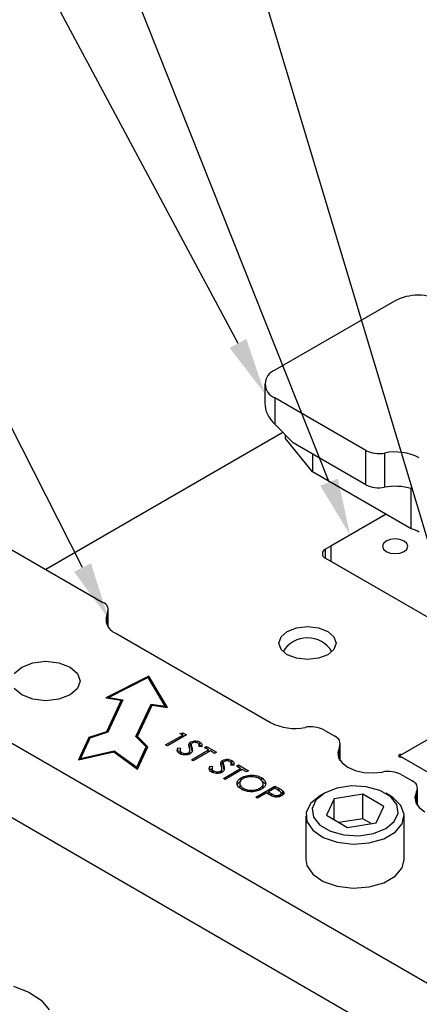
# Model space of a CAD drawing. Header units: inches. Extents: x 1880 to 2363, y -453 to -54.
# Tile 893 of 1056: x 2069.28 to 2070.38, y -66.94 to -64.24. Entities that reach past the tile are written whole.
import ezdxf

# ---------------------------------------------------------------- set-up
doc = ezdxf.new("R2010")
doc.units = ezdxf.units.IN
doc.header["$LTSCALE"] = 0.5
doc.header["$MEASUREMENT"] = 0
for name, color, linetype in [('DIE-M-S', 8, 'Continuous'), ('DIE-M-S2', 1, 'Continuous'), ('RAI-M-S', 8, 'Continuous'), ('SID-M-S', 105, 'Continuous'), ('SVD-M-S', 8, 'Continuous')]:
    doc.layers.add(name, color=color, linetype=linetype)

msp = doc.modelspace()

# ---------------------------------------------------------------- linework, layer by layer
at = {"layer": 'DIE-M-S', "linetype": 'Continuous', "lineweight": 25}
for p, q in [((2070.00331, -65.37221), (2069.35291, -65.74768)), ((2070.28633, -65.59662), (2070.12016, -65.69255)), ((2070.12016, -65.71704), (2070.12016, -65.69255)), ((2070.12016, -65.71704), (2070.46243, -65.91463)), ((2069.99814, -65.93238), (2070.01515, -65.91768)), ((2070.01515, -65.91768), (2070.04062, -65.90785)), ((2070.04062, -65.90785), (2070.07066, -65.9044)), ((2070.07066, -65.9044), (2070.1007, -65.90785)), ((2070.1007, -65.90785), (2070.12617, -65.91768)), ((2070.12617, -65.91768), (2070.14319, -65.93238)), ((2069.99216, -65.94972), (2069.99814, -65.93238)), ((2069.99814, -65.96706), (2069.99216, -65.94972)), ((2070.14319, -65.93238), (2070.14916, -65.94972)), ((2070.14916, -65.94972), (2070.14319, -65.96706)), ((2070.87853, -65.93849), (2070.3312, -66.25446)), ((2070.01515, -65.98176), (2069.99814, -65.96706)), ((2070.14319, -65.96706), (2070.12617, -65.98176)), ((2070.04062, -65.99159), (2070.01515, -65.98176)), ((2070.07066, -65.99504), (2070.04062, -65.99159)), ((2070.1007, -65.99159), (2070.07066, -65.99504)), ((2070.12617, -65.98176), (2070.1007, -65.99159)), ((2070.32093, -66.25757), (2070.32045, -66.25893)), ((2070.32045, -66.25893), (2070.32093, -66.26029)), ((2070.3223, -66.25643), (2070.32093, -66.25757)), ((2070.32093, -66.26029), (2070.3223, -66.26143)), ((2070.32433, -66.25569), (2070.3223, -66.25643)), ((2070.3223, -66.26143), (2070.32433, -66.26217)), ((2070.3267, -66.25547), (2070.32433, -66.25569)), ((2070.32433, -66.26217), (2070.3267, -66.26239)), ((2070.3267, -66.25706), (2070.3267, -66.25547)), ((2070.3312, -66.26341), (2070.793, -66.53)), ((2069.26377, -66.89085), (2069.30647, -66.90702)), ((2069.30647, -66.90702), (2069.34003, -66.92923)), ((2069.34003, -66.92923), (2069.36196, -66.95585))]:
    msp.add_line(p, q, dxfattribs=at)
for centre, radius, start, end in [((2070.12481, -65.7048), 0.0131, 110.78342, 249.21658), ((2070.32709, -66.24671), 0.00877, 267.45052, 297.91355), ((2070.32709, -66.27115), 0.00877, 62.08645, 92.54948)]:
    msp.add_arc(centre, radius, start, end, dxfattribs=at)
at = {"layer": 'DIE-M-S2', "linetype": 'Continuous', "lineweight": 25}
for p, q in [((2070.28633, -65.59662), (2070.1343, -65.68439)), ((2070.27905, -65.67673), (2070.27641, -65.68439)), ((2070.28656, -65.67023), (2070.27905, -65.67673)), ((2070.29781, -65.6659), (2070.28656, -65.67023)), ((2070.31108, -65.66437), (2070.29781, -65.6659)), ((2070.32434, -65.6659), (2070.31108, -65.66437)), ((2070.33559, -65.67023), (2070.32434, -65.6659)), ((2070.34311, -65.67673), (2070.33559, -65.67023)), ((2070.34575, -65.68439), (2070.34311, -65.67673)), ((2070.1343, -65.68439), (2070.1343, -65.72521)), ((2070.27641, -65.68439), (2070.27905, -65.69205)), ((2070.27905, -65.69205), (2070.28656, -65.69854)), ((2070.28656, -65.69854), (2070.29781, -65.70288)), ((2070.29781, -65.70288), (2070.31108, -65.7044)), ((2070.31108, -65.7044), (2070.32434, -65.70288)), ((2070.32434, -65.70288), (2070.33559, -65.69854)), ((2070.33559, -65.69854), (2070.34311, -65.69205)), ((2070.34311, -65.69205), (2070.34575, -65.68439)), ((2070.1343, -65.72521), (2070.47018, -65.9191)), ((2070.87853, -65.93849), (2070.32345, -66.25893)), ((2070.32345, -66.25893), (2070.80075, -66.53447)), ((2070.32345, -66.26193), (2070.32345, -66.25893))]:
    msp.add_line(p, q, dxfattribs=at)
at = {"layer": 'RAI-M-S', "linetype": 'Continuous', "lineweight": 25}
for p, q in [((2070.30903, -65.012), (2069.98093, -65.20141)), ((2069.95369, -65.23937), (2069.95369, -65.29238)), ((2070.23093, -65.42166), (2069.98093, -65.27733)), ((2069.98093, -65.27733), (2069.98093, -65.34988)), ((2069.98093, -65.34988), (2070.03173, -65.40056)), ((2070.01056, -65.38844), (2070.01056, -65.37944)), ((2070.0847, -65.48022), (2070.01056, -65.38844)), ((2070.23093, -65.51556), (2070.03173, -65.40056)), ((2070.0847, -65.43114), (2070.0847, -65.48022)), ((2070.23093, -65.51556), (2070.23093, -65.42166)), ((2070.28184, -65.42868), (2070.28184, -65.52258)), ((2070.35553, -65.63657), (2070.0847, -65.48022)), ((2070.35553, -65.63657), (2070.35553, -65.52634)), ((2069.25954, -65.69378), (2069.50954, -65.83811)), ((2069.5217, -65.90125), (2069.5217, -65.86749)), ((2069.52418, -65.90512), (2069.52418, -65.85852)), ((2069.54457, -65.92274), (2069.96884, -66.16767)), ((2068.79992, -65.95912), (2071.21398, -67.35272)), ((2069.28659, -66.01555), (2069.317, -66.00382)), ((2069.317, -66.00382), (2069.35288, -65.9997)), ((2069.35288, -65.9997), (2069.38875, -66.00382)), ((2069.38875, -66.00382), (2069.41917, -66.01555)), ((2069.26626, -66.03311), (2069.28659, -66.01555)), ((2069.41917, -66.01555), (2069.43949, -66.03311)), ((2069.43949, -66.03311), (2069.44663, -66.05382)), ((2069.44663, -66.05382), (2069.43949, -66.07453)), ((2069.63575, -66.04014), (2069.5173, -66.10023)), ((2069.63388, -66.04416), (2069.52555, -66.09912)), ((2069.6801, -66.12303), (2069.63388, -66.04416)), ((2069.68628, -66.12637), (2069.63575, -66.04014)), ((2069.63575, -66.04734), (2069.63575, -66.04014)), ((2069.28659, -66.09209), (2069.26626, -66.07453)), ((2069.43949, -66.07453), (2069.41917, -66.09209)), ((2069.317, -66.10382), (2069.28659, -66.09209)), ((2069.35288, -66.10794), (2069.317, -66.10382)), ((2069.38875, -66.10382), (2069.35288, -66.10794)), ((2069.41917, -66.09209), (2069.38875, -66.10382)), ((2069.5173, -66.10023), (2069.55929, -66.10673)), ((2069.55929, -66.10673), (2069.51934, -66.19279)), ((2069.55929, -66.1149), (2069.52236, -66.19445)), ((2069.56419, -66.1051), (2069.52278, -66.19432)), ((2069.52555, -66.09912), (2069.56419, -66.1051)), ((2069.52555, -66.10151), (2069.52555, -66.09912)), ((2069.55929, -66.1149), (2069.55929, -66.10673)), ((2069.55929, -66.1125), (2069.56065, -66.11272)), ((2069.60005, -66.20627), (2069.64146, -66.11705)), ((2069.60264, -66.20886), (2069.64146, -66.12522)), ((2069.60434, -66.20594), (2069.64429, -66.11988)), ((2069.64146, -66.11705), (2069.6801, -66.12303)), ((2069.64146, -66.12522), (2069.64146, -66.11705)), ((2069.64146, -66.12522), (2069.64179, -66.12527)), ((2069.64429, -66.11988), (2069.68628, -66.12637)), ((2069.6801, -66.12542), (2069.6801, -66.12303)), ((2069.68102, -66.12556), (2069.6801, -66.12399)), ((2068.79992, -66.16325), (2071.21398, -67.55686)), ((2069.51934, -66.19279), (2069.47035, -66.20912)), ((2069.52278, -66.19432), (2069.47379, -66.21064)), ((2069.51934, -66.19546), (2069.51934, -66.19279)), ((2069.72058, -66.19734), (2069.72906, -66.196)), ((2069.72906, -66.196), (2069.73878, -66.20162)), ((2069.72906, -66.20417), (2069.72906, -66.196)), ((2070.11545, -66.18789), (2070.14594, -66.20549)), ((2069.47035, -66.20912), (2069.44197, -66.27027)), ((2069.47035, -66.21729), (2069.44622, -66.26929)), ((2069.47379, -66.21064), (2069.4479, -66.26641)), ((2069.47035, -66.21729), (2069.47035, -66.20912)), ((2069.47077, -66.21715), (2069.47035, -66.21729)), ((2069.62833, -66.23455), (2069.60005, -66.20627)), ((2069.63263, -66.23422), (2069.60434, -66.20594)), ((2069.60434, -66.21056), (2069.60434, -66.20594)), ((2069.68147, -66.22925), (2069.72867, -66.20201)), ((2069.73878, -66.20162), (2069.68619, -66.23198)), ((2069.72867, -66.20201), (2069.72058, -66.19734)), ((2069.72867, -66.20746), (2069.72867, -66.20201)), ((2069.72867, -66.20423), (2069.72906, -66.20417)), ((2069.72906, -66.20417), (2069.73171, -66.2057)), ((2069.75011, -66.22893), (2069.75011, -66.22077)), ((2069.77534, -66.22933), (2069.77534, -66.22116)), ((2069.44197, -66.27027), (2069.53941, -66.24769)), ((2069.4479, -66.26641), (2069.54071, -66.2449)), ((2069.53941, -66.24769), (2069.60425, -66.29537)), ((2069.54071, -66.2449), (2069.60245, -66.29031)), ((2069.54071, -66.24864), (2069.54071, -66.2449)), ((2069.60245, -66.29031), (2069.62833, -66.23455)), ((2069.60398, -66.29518), (2069.62833, -66.24272)), ((2069.60425, -66.29537), (2069.63263, -66.23422)), ((2069.62833, -66.24272), (2069.62833, -66.23455)), ((2069.63004, -66.2398), (2069.62833, -66.2381)), ((2069.68619, -66.23198), (2069.68147, -66.22925)), ((2069.71522, -66.23702), (2069.72233, -66.23805)), ((2069.71522, -66.24518), (2069.71522, -66.23702)), ((2069.71522, -66.24518), (2069.72095, -66.24601)), ((2069.72095, -66.24227), (2069.72095, -66.25247)), ((2069.72511, -66.25517), (2069.72511, -66.24977)), ((2069.74504, -66.22969), (2069.74504, -66.22709)), ((2069.7476, -66.25467), (2069.7476, -66.24651)), ((2069.74788, -66.25332), (2069.74788, -66.24311)), ((2069.75172, -66.22881), (2069.75172, -66.23698)), ((2069.75172, -66.23745), (2069.75172, -66.22929)), ((2069.75178, -66.23698), (2069.75172, -66.23745)), ((2069.75227, -66.27012), (2069.79947, -66.24288)), ((2069.75355, -66.24456), (2069.75355, -66.23639)), ((2069.80419, -66.2456), (2069.75699, -66.27285)), ((2069.78045, -66.23439), (2069.77295, -66.2338)), ((2069.7732, -66.22842), (2069.77534, -66.22933)), ((2069.77342, -66.23383), (2069.77342, -66.22985)), ((2069.788, -66.23626), (2069.7934, -66.23315)), ((2069.79947, -66.24288), (2069.788, -66.23626)), ((2069.7934, -66.23315), (2069.82104, -66.2491)), ((2069.7934, -66.23937), (2069.7934, -66.23315)), ((2069.79947, -66.24833), (2069.79947, -66.24288)), ((2069.79947, -66.24481), (2069.80251, -66.24657)), ((2069.81565, -66.25222), (2069.80419, -66.2456)), ((2069.82104, -66.2491), (2069.81565, -66.25222)), ((2070.1581, -66.23488), (2070.15352, -66.24954)), ((2070.15352, -66.24954), (2070.15601, -66.26437)), ((2070.1581, -66.26864), (2070.1581, -66.23488)), ((2070.16058, -66.27251), (2070.16058, -66.2259)), ((2069.4479, -66.26889), (2069.4479, -66.26641)), ((2069.74433, -66.25499), (2069.74433, -66.25058)), ((2069.75699, -66.27285), (2069.75227, -66.27012)), ((2069.83776, -66.27953), (2069.83776, -66.27137)), ((2069.86299, -66.27993), (2069.86299, -66.27176)), ((2070.15601, -66.26437), (2070.1654, -66.27825)), ((2069.60245, -66.29405), (2069.60245, -66.29031)), ((2069.80287, -66.28762), (2069.80998, -66.28865)), ((2069.80287, -66.29578), (2069.80287, -66.28762)), ((2069.80287, -66.29578), (2069.8086, -66.29661)), ((2069.8086, -66.29287), (2069.8086, -66.30307)), ((2069.81276, -66.30577), (2069.81276, -66.30037)), ((2069.83198, -66.30559), (2069.83198, -66.30118)), ((2069.83269, -66.28029), (2069.83269, -66.27769)), ((2069.83525, -66.30527), (2069.83525, -66.29711)), ((2069.83553, -66.30392), (2069.83553, -66.29371)), ((2069.83937, -66.27941), (2069.83937, -66.28758)), ((2069.83937, -66.28806), (2069.83937, -66.27989)), ((2069.83944, -66.28758), (2069.83937, -66.28806)), ((2069.83992, -66.32072), (2069.88712, -66.29348)), ((2069.84121, -66.29516), (2069.84121, -66.28699)), ((2069.89184, -66.2962), (2069.84464, -66.32345)), ((2069.8681, -66.28499), (2069.8606, -66.2844)), ((2069.86085, -66.27902), (2069.86299, -66.27993)), ((2069.86108, -66.28443), (2069.86108, -66.28045)), ((2069.87566, -66.28686), (2069.88105, -66.28375)), ((2069.88712, -66.29348), (2069.87566, -66.28686)), ((2069.88105, -66.28375), (2069.90869, -66.2997)), ((2069.88105, -66.28997), (2069.88105, -66.28375)), ((2069.88712, -66.29893), (2069.88712, -66.29348)), ((2069.88712, -66.29541), (2069.89016, -66.29717)), ((2069.9033, -66.30282), (2069.89184, -66.2962)), ((2069.90869, -66.2997), (2069.9033, -66.30282)), ((2070.1654, -66.27825), (2070.18097, -66.29013)), ((2070.18097, -66.29013), (2070.20155, -66.29912)), ((2070.20155, -66.29912), (2070.22559, -66.30454)), ((2070.25128, -66.30598), (2070.27668, -66.30333)), ((2069.84464, -66.32345), (2069.83992, -66.32072)), ((2069.88891, -66.32594), (2069.88891, -66.31891)), ((2069.94409, -66.32599), (2069.94409, -66.31858)), ((2069.94409, -66.32675), (2069.95362, -66.33505)), ((2070.22559, -66.30454), (2070.25128, -66.30598)), ((2070.32758, -66.31035), (2070.35807, -66.32795)), ((2069.88467, -66.33303), (2069.88467, -66.34324)), ((2069.89443, -66.3529), (2069.89443, -66.34752)), ((2069.92892, -66.3721), (2069.98151, -66.34174)), ((2069.93974, -66.35245), (2069.93974, -66.34795)), ((2069.94739, -66.34833), (2069.94817, -66.34358)), ((2069.94884, -66.34464), (2069.94884, -66.33443)), ((2069.98084, -66.34758), (2069.96331, -66.3577)), ((2069.96331, -66.3577), (2069.9724, -66.36308)), ((2069.96331, -66.36389), (2069.96331, -66.3577)), ((2069.99046, -66.35313), (2069.98084, -66.34758)), ((2069.98151, -66.34174), (2069.99183, -66.3477)), ((2069.98151, -66.34797), (2069.98151, -66.34174)), ((2069.99183, -66.35586), (2069.99183, -66.3477)), ((2070.00301, -66.36323), (2070.00301, -66.35507)), ((2070.37023, -66.35734), (2070.36565, -66.372)), ((2070.37023, -66.3911), (2070.37023, -66.35734)), ((2070.37271, -66.39497), (2070.37271, -66.34836)), ((2069.93364, -66.37483), (2069.92892, -66.3721)), ((2069.95791, -66.36081), (2069.93364, -66.37483)), ((2069.96167, -66.36298), (2069.95791, -66.36081)), ((2069.96027, -66.36217), (2069.96331, -66.36042)), ((2069.9724, -66.36855), (2069.9724, -66.36308)), ((2069.99503, -66.37057), (2069.99503, -66.36586)), ((2069.9984, -66.35984), (2070.00301, -66.36323)), ((2069.9985, -66.36849), (2069.9985, -66.35992)), ((2070.00301, -66.36323), (2070.00407, -66.36486)), ((2070.36565, -66.372), (2070.36814, -66.38683)), ((2070.36814, -66.38683), (2070.37753, -66.40071)), ((2070.37753, -66.40071), (2070.3931, -66.41259))]:
    msp.add_line(p, q, dxfattribs=at)
for centre, radius, start, end in [((2070.37479, -65.13892), 0.14294, 62.60967, 117.39033), ((2069.99534, -65.23937), 0.04061, 110.78342, 249.21658), ((2070.26635, -65.3529), 0.07735, 242.74366, 281.54852), ((2070.31095, -65.57115), 0.14541, 62.74366, 101.54852), ((2070.26635, -65.4468), 0.07735, 242.74366, 281.54852), ((2070.31093, -65.67637), 0.15652, 73.44464, 100.71312), ((2070.32418, -65.74005), 0.10812, 60.42466, 73.14353), ((2069.5021, -65.8584), 0.02162, 335.11499, 69.85575), ((2069.55857, -65.88459), 0.04064, 155.11499, 249.85575), ((2070.03543, -66.0384), 0.14541, 242.74366, 281.54852), ((2070.08003, -66.25665), 0.07735, 62.74366, 101.54852), ((2070.13849, -66.22578), 0.02162, 335.11499, 69.85575), ((2070.29216, -66.37911), 0.07735, 62.74366, 101.54852), ((2070.35062, -66.34824), 0.02162, 335.11499, 69.85575)]:
    msp.add_arc(centre, radius, start, end, dxfattribs=at)
msp.add_ellipse((2070.04669, -65.31192), major_axis=(0.08794, -0.0423), ratio=0.7151438, start_param=3.4729211, end_param=4.2583193, dxfattribs=at)
for points, knots in [([(2069.74504, -66.22709), (2069.74548, -66.22576), (2069.74626, -66.2234), (2069.74893, -66.22157), (2069.75011, -66.22077)], [0, 0, 0, 0, 0.55982163, 1, 1, 1, 1]), ([(2069.75011, -66.22077), (2069.7522, -66.21982), (2069.75639, -66.21793), (2069.76404, -66.21766), (2069.77058, -66.21884), (2069.77375, -66.22039), (2069.77534, -66.22116)], [0, 0, 0, 0, 0.2795311, 0.5588327, 0.7793486, 1, 1, 1, 1]), ([(2069.76942, -66.22397), (2069.76827, -66.22341), (2069.76597, -66.22227), (2069.76177, -66.22172), (2069.75783, -66.22206), (2069.75598, -66.22293), (2069.75505, -66.22337)], [0, 0, 0, 0, 0.280299, 0.5598317, 0.7798996, 1, 1, 1, 1]), ([(2069.77534, -66.22116), (2069.77708, -66.22243), (2069.77996, -66.22453), (2069.78125, -66.22819), (2069.7812, -66.23131), (2069.7807, -66.23336), (2069.78045, -66.23439)], [0, 0, 0, 0, 0.3387681, 0.558868, 0.7793633, 1, 1, 1, 1]), ([(2069.71972, -66.25289), (2069.71796, -66.25165), (2069.71446, -66.24918), (2069.71243, -66.24343), (2069.71416, -66.23945), (2069.71522, -66.23702)], [0, 0, 0, 0, 0.279885, 0.5596773, 1, 1, 1, 1]), ([(2069.72233, -66.23805), (2069.72149, -66.24034), (2069.72032, -66.24353), (2069.72211, -66.24764), (2069.72411, -66.24906), (2069.72511, -66.24977)], [0, 0, 0, 0, 0.5593206, 0.7797817, 1, 1, 1, 1]), ([(2069.72511, -66.24977), (2069.72667, -66.2505), (2069.72978, -66.25196), (2069.73535, -66.25274), (2069.74058, -66.25226), (2069.74308, -66.25114), (2069.74433, -66.25058)], [0, 0, 0, 0, 0.280186, 0.5600563, 0.7801614, 1, 1, 1, 1]), ([(2069.74433, -66.25058), (2069.74524, -66.2499), (2069.74688, -66.24868), (2069.74738, -66.24717), (2069.7476, -66.24651)], [0, 0, 0, 0, 0.5590236, 1, 1, 1, 1]), ([(2069.74651, -66.23619), (2069.746, -66.2345), (2069.74511, -66.23149), (2069.74506, -66.22843), (2069.74504, -66.22709)], [0, 0, 0, 0, 0.56041269, 1, 1, 1, 1]), ([(2069.74504, -66.23525), (2069.74548, -66.23393), (2069.74626, -66.23157), (2069.74893, -66.22974), (2069.75011, -66.22893)], [0, 0, 0, 0, 0.55982163, 1, 1, 1, 1]), ([(2069.7476, -66.24651), (2069.74772, -66.24457), (2069.74792, -66.24111), (2069.74694, -66.2377), (2069.74651, -66.23619)], [0, 0, 0, 0, 0.5595057, 1, 1, 1, 1]), ([(2069.75355, -66.23639), (2069.75441, -66.23971), (2069.7556, -66.24432), (2069.75318, -66.25023), (2069.75037, -66.25231), (2069.74897, -66.25334)], [0, 0, 0, 0, 0.5601366, 0.7802692, 1, 1, 1, 1]), ([(2069.75505, -66.22337), (2069.75438, -66.22382), (2069.75303, -66.22474), (2069.75175, -66.2268), (2069.75173, -66.22834), (2069.75172, -66.22929)], [0, 0, 0, 0, 0.2799313, 0.5597794, 1, 1, 1, 1]), ([(2069.75172, -66.22929), (2069.75201, -66.23062), (2069.75253, -66.233), (2069.75324, -66.23535), (2069.75355, -66.23639)], [0, 0, 0, 0, 0.5599058, 1, 1, 1, 1]), ([(2069.75172, -66.23745), (2069.75201, -66.23879), (2069.75253, -66.24116), (2069.75324, -66.24352), (2069.75355, -66.24456)], [0, 0, 0, 0, 0.5599058, 1, 1, 1, 1]), ([(2069.77295, -66.2338), (2069.77317, -66.23262), (2069.77353, -66.23068), (2069.77334, -66.22795), (2069.77202, -66.22573), (2069.77029, -66.22456), (2069.76942, -66.22397)], [0, 0, 0, 0, 0.34041498, 0.56046302, 0.78018331, 1, 1, 1, 1]), ([(2069.77534, -66.22933), (2069.7772, -66.23058), (2069.77951, -66.23212), (2069.78017, -66.23407), (2069.7803, -66.23445)], [0, 0, 0, 0, 0.8068968, 1, 1, 1, 1]), ([(2069.74897, -66.25334), (2069.74653, -66.25441), (2069.74163, -66.25656), (2069.73285, -66.25677), (2069.7252, -66.25558), (2069.72155, -66.25379), (2069.71972, -66.25289)], [0, 0, 0, 0, 0.2791586, 0.5590843, 0.7794417, 1, 1, 1, 1]), ([(2069.72141, -66.25148), (2069.72119, -66.25202), (2069.72089, -66.25274), (2069.72128, -66.25342), (2069.72138, -66.25359)], [0, 0, 0, 0, 0.75582, 1, 1, 1, 1]), ([(2069.83269, -66.27769), (2069.83313, -66.27637), (2069.83391, -66.274), (2069.83658, -66.27217), (2069.83776, -66.27137)], [0, 0, 0, 0, 0.5598216, 1, 1, 1, 1]), ([(2069.83776, -66.27137), (2069.83986, -66.27042), (2069.84405, -66.26853), (2069.85169, -66.26826), (2069.85823, -66.26944), (2069.86141, -66.27099), (2069.86299, -66.27176)], [0, 0, 0, 0, 0.27953109, 0.55883274, 0.77934859, 1, 1, 1, 1]), ([(2069.8427, -66.27397), (2069.84203, -66.27443), (2069.84068, -66.27534), (2069.83941, -66.2774), (2069.83939, -66.27894), (2069.83937, -66.27989)], [0, 0, 0, 0, 0.27993133, 0.55977944, 1, 1, 1, 1]), ([(2069.85707, -66.27457), (2069.85592, -66.27401), (2069.85362, -66.27287), (2069.84942, -66.27232), (2069.84548, -66.27266), (2069.84363, -66.27353), (2069.8427, -66.27397)], [0, 0, 0, 0, 0.280299, 0.5598317, 0.7798996, 1, 1, 1, 1]), ([(2069.8606, -66.2844), (2069.86082, -66.28322), (2069.86118, -66.28128), (2069.86099, -66.27855), (2069.85967, -66.27633), (2069.85794, -66.27516), (2069.85707, -66.27457)], [0, 0, 0, 0, 0.340415, 0.560463, 0.7801833, 1, 1, 1, 1]), ([(2069.86299, -66.27176), (2069.86474, -66.27303), (2069.86761, -66.27513), (2069.86891, -66.27879), (2069.86885, -66.28191), (2069.86835, -66.28396), (2069.8681, -66.28499)], [0, 0, 0, 0, 0.3387681, 0.558868, 0.7793633, 1, 1, 1, 1]), ([(2069.80737, -66.30349), (2069.80562, -66.30225), (2069.80211, -66.29978), (2069.80008, -66.29403), (2069.80181, -66.29005), (2069.80287, -66.28762)], [0, 0, 0, 0, 0.279885, 0.5596773, 1, 1, 1, 1]), ([(2069.83662, -66.30394), (2069.83418, -66.30501), (2069.82928, -66.30716), (2069.8205, -66.30737), (2069.81285, -66.30618), (2069.8092, -66.30439), (2069.80737, -66.30349)], [0, 0, 0, 0, 0.2791586, 0.5590843, 0.7794417, 1, 1, 1, 1]), ([(2069.80998, -66.28865), (2069.80914, -66.29094), (2069.80797, -66.29413), (2069.80976, -66.29824), (2069.81176, -66.29966), (2069.81276, -66.30037)], [0, 0, 0, 0, 0.5593206, 0.7797817, 1, 1, 1, 1]), ([(2069.80906, -66.30208), (2069.80884, -66.30262), (2069.80854, -66.30334), (2069.80893, -66.30402), (2069.80903, -66.30419)], [0, 0, 0, 0, 0.75582, 1, 1, 1, 1]), ([(2069.81276, -66.30037), (2069.81432, -66.3011), (2069.81743, -66.30256), (2069.823, -66.30334), (2069.82823, -66.30286), (2069.83073, -66.30174), (2069.83198, -66.30118)], [0, 0, 0, 0, 0.280186, 0.5600563, 0.7801614, 1, 1, 1, 1]), ([(2069.83198, -66.30118), (2069.83289, -66.3005), (2069.83453, -66.29928), (2069.83503, -66.29777), (2069.83525, -66.29711)], [0, 0, 0, 0, 0.5590236, 1, 1, 1, 1]), ([(2069.83416, -66.28679), (2069.83365, -66.2851), (2069.83276, -66.28209), (2069.83271, -66.27903), (2069.83269, -66.27769)], [0, 0, 0, 0, 0.5604127, 1, 1, 1, 1]), ([(2069.83269, -66.28585), (2069.83313, -66.28453), (2069.83391, -66.28217), (2069.83658, -66.28034), (2069.83776, -66.27953)], [0, 0, 0, 0, 0.5598216, 1, 1, 1, 1]), ([(2069.83525, -66.29711), (2069.83537, -66.29517), (2069.83557, -66.29171), (2069.83459, -66.2883), (2069.83416, -66.28679)], [0, 0, 0, 0, 0.5595057, 1, 1, 1, 1]), ([(2069.84121, -66.28699), (2069.84206, -66.29031), (2069.84325, -66.29492), (2069.84083, -66.30083), (2069.83803, -66.30291), (2069.83662, -66.30394)], [0, 0, 0, 0, 0.5601366, 0.7802692, 1, 1, 1, 1]), ([(2069.83937, -66.27989), (2069.83966, -66.28122), (2069.84018, -66.2836), (2069.84089, -66.28595), (2069.84121, -66.28699)], [0, 0, 0, 0, 0.5599058, 1, 1, 1, 1]), ([(2069.83937, -66.28806), (2069.83966, -66.28939), (2069.84018, -66.29176), (2069.84089, -66.29412), (2069.84121, -66.29516)], [0, 0, 0, 0, 0.5599058, 1, 1, 1, 1]), ([(2069.86299, -66.27993), (2069.86485, -66.28118), (2069.86716, -66.28272), (2069.86782, -66.28467), (2069.86795, -66.28505)], [0, 0, 0, 0, 0.8068968, 1, 1, 1, 1]), ([(2069.88922, -66.35074), (2069.8856, -66.34813), (2069.87835, -66.3429), (2069.87672, -66.33338), (2069.88016, -66.32494), (2069.88599, -66.32092), (2069.88891, -66.31891)], [0, 0, 0, 0, 0.27966329, 0.55935394, 0.77963639, 1, 1, 1, 1]), ([(2069.8789, -66.3382), (2069.87945, -66.33655), (2069.88085, -66.33231), (2069.88586, -66.32906), (2069.88891, -66.32708)], [0, 0, 0, 0, 0.3902058, 1, 1, 1, 1]), ([(2069.89365, -66.32162), (2069.89074, -66.32377), (2069.8849, -66.32806), (2069.88413, -66.33586), (2069.88725, -66.34265), (2069.89204, -66.34589), (2069.89443, -66.34752)], [0, 0, 0, 0, 0.2794063, 0.559071, 0.7794588, 1, 1, 1, 1]), ([(2069.88891, -66.31891), (2069.89345, -66.31685), (2069.90254, -66.31272), (2069.91898, -66.31154), (2069.93357, -66.31361), (2069.94058, -66.31692), (2069.94409, -66.31858)], [0, 0, 0, 0, 0.279731, 0.5593268, 0.7796805, 1, 1, 1, 1]), ([(2069.93893, -66.32183), (2069.93518, -66.32016), (2069.92768, -66.31682), (2069.91422, -66.31582), (2069.90222, -66.3175), (2069.89651, -66.32025), (2069.89365, -66.32162)], [0, 0, 0, 0, 0.2796353, 0.5593404, 0.7796271, 1, 1, 1, 1]), ([(2069.93974, -66.34795), (2069.94268, -66.34579), (2069.94855, -66.34147), (2069.94938, -66.33359), (2069.94602, -66.32679), (2069.94129, -66.32348), (2069.93893, -66.32183)], [0, 0, 0, 0, 0.2794657, 0.5588585, 0.7794794, 1, 1, 1, 1]), ([(2069.94409, -66.31858), (2069.94778, -66.32121), (2069.95515, -66.32647), (2069.95693, -66.3361), (2069.95333, -66.34461), (2069.94741, -66.34866), (2069.94445, -66.35068)], [0, 0, 0, 0, 0.2797416, 0.5593369, 0.7795714, 1, 1, 1, 1]), ([(2069.88528, -66.34225), (2069.88507, -66.34301), (2069.88445, -66.34529), (2069.88604, -66.34744), (2069.8871, -66.34887)], [0, 0, 0, 0, 0.3351808, 1, 1, 1, 1]), ([(2069.94445, -66.35068), (2069.93991, -66.35277), (2069.93082, -66.35695), (2069.91428, -66.35784), (2069.89966, -66.35582), (2069.8927, -66.35243), (2069.88922, -66.35074)], [0, 0, 0, 0, 0.2796248, 0.559352, 0.7795827, 1, 1, 1, 1]), ([(2069.89443, -66.34752), (2069.89815, -66.34922), (2069.90559, -66.35263), (2069.91908, -66.35378), (2069.93113, -66.35208), (2069.93687, -66.34933), (2069.93974, -66.34795)], [0, 0, 0, 0, 0.27981296, 0.55935715, 0.77963582, 1, 1, 1, 1]), ([(2069.99503, -66.36586), (2069.9963, -66.36485), (2069.99821, -66.36333), (2069.99864, -66.36084), (2069.9976, -66.35716), (2069.99363, -66.35492), (2069.99046, -66.35313)], [0, 0, 0, 0, 0.2489932, 0.3747701, 0.5004504, 1, 1, 1, 1]), ([(2069.99183, -66.3477), (2069.99408, -66.34899), (2069.99811, -66.3513), (2070.00151, -66.35392), (2070.00301, -66.35507)], [0, 0, 0, 0, 0.5603137, 1, 1, 1, 1]), ([(2070.00301, -66.35507), (2070.00403, -66.35632), (2070.00607, -66.35883), (2070.00583, -66.36279), (2070.00352, -66.36613), (2070.00102, -66.36775), (2069.99977, -66.36857)], [0, 0, 0, 0, 0.279718, 0.55933265, 0.7794932, 1, 1, 1, 1]), ([(2069.97593, -66.37022), (2069.97313, -66.36896), (2069.96812, -66.36671), (2069.96365, -66.36412), (2069.96167, -66.36298)], [0, 0, 0, 0, 0.5596856, 1, 1, 1, 1]), ([(2069.9724, -66.36308), (2069.9756, -66.36493), (2069.9796, -66.36724), (2069.9861, -66.36799), (2069.99054, -66.36776), (2069.99324, -66.36661), (2069.99503, -66.36586)], [0, 0, 0, 0, 0.4996987, 0.6253044, 0.7510767, 1, 1, 1, 1]), ([(2069.99977, -66.36857), (2069.99791, -66.3695), (2069.9942, -66.37135), (2069.98734, -66.37227), (2069.98103, -66.37177), (2069.97763, -66.37073), (2069.97593, -66.37022)], [0, 0, 0, 0, 0.28009888, 0.55932385, 0.77945788, 1, 1, 1, 1])]:
    msp.add_open_spline(points, degree=3, knots=knots, dxfattribs=at)
at = {"layer": 'SID-M-S'}
for p, q in [((2069.45348, -65.74277), (2067.23923, -61.38831)), ((2069.88005, -65.12835), (2067.87623, -61.38642)), ((2070.12999, -65.50864), (2068.49444, -61.39559)), ((2070.4312, -65.76795), (2069.11675, -61.40104))]:
    msp.add_line(p, q, dxfattribs=at)
for points in [[(2069.90297, -65.11608), (2069.95369, -65.26587), (2069.90297, -65.11608), (2069.85713, -65.14062)], [(2070.15415, -65.49903), (2070.18763, -65.6536), (2070.15415, -65.49903), (2070.10583, -65.51825)], [(2069.47665, -65.73098), (2069.52418, -65.88182), (2069.47665, -65.73098), (2069.4303, -65.75455)]]:
    msp.add_solid(points, dxfattribs=at)
at = {"layer": 'SVD-M-S', "linetype": 'Continuous', "lineweight": 25}
for p, q in [((2070.15128, -66.3477), (2070.11754, -66.36134)), ((2070.19107, -66.34155), (2070.15128, -66.3477)), ((2070.2321, -66.34362), (2070.19107, -66.34155)), ((2070.26943, -66.35367), (2070.2321, -66.34362)), ((2070.29856, -66.37048), (2070.26943, -66.35367)), ((2070.10595, -66.36804), (2070.08012, -66.38891)), ((2070.09392, -66.38082), (2070.08326, -66.40378)), ((2070.11754, -66.36134), (2070.09392, -66.38082)), ((2070.11753, -66.36135), (2070.10593, -66.36804)), ((2070.14399, -66.37661), (2070.12298, -66.42188)), ((2070.22242, -66.36448), (2070.14399, -66.37661)), ((2070.14399, -66.43401), (2070.14399, -66.37661)), ((2070.27983, -66.39762), (2070.22242, -66.36448)), ((2070.22242, -66.43143), (2070.22242, -66.36448)), ((2070.29688, -66.36804), (2070.28528, -66.36135)), ((2070.30442, -66.37277), (2070.29688, -66.36804)), ((2070.31596, -66.39203), (2070.29856, -66.37048)), ((2070.32717, -66.39481), (2070.30442, -66.37277)), ((2070.08012, -66.38891), (2070.06744, -66.4135)), ((2070.08326, -66.40378), (2070.08685, -66.42747)), ((2070.25881, -66.44289), (2070.27983, -66.39762)), ((2070.31955, -66.41572), (2070.31596, -66.39203)), ((2070.33629, -66.41992), (2070.32717, -66.39481)), ((2070.0664, -66.42314), (2070.0664, -66.54366)), ((2070.06744, -66.4135), (2070.06928, -66.43914)), ((2070.08685, -66.42747), (2070.10425, -66.44902)), ((2070.12298, -66.42188), (2070.18039, -66.45502)), ((2070.22242, -66.43143), (2070.15705, -66.44155)), ((2070.24576, -66.44491), (2070.22242, -66.43143)), ((2070.28527, -66.45816), (2070.30889, -66.43869)), ((2070.30889, -66.43869), (2070.31955, -66.41572)), ((2070.33079, -66.44538), (2070.33629, -66.41992)), ((2070.3364, -66.54366), (2070.3364, -66.42314)), ((2070.06928, -66.43914), (2070.08543, -66.46304)), ((2070.08543, -66.46304), (2070.11415, -66.48261)), ((2070.10425, -66.44902), (2070.13338, -66.46584)), ((2070.13338, -66.46584), (2070.17071, -66.47588)), ((2070.18039, -66.45502), (2070.25881, -66.44289)), ((2070.25153, -66.4718), (2070.28527, -66.45816)), ((2070.31127, -66.46843), (2070.33079, -66.44538)), ((2070.11415, -66.48261), (2070.15233, -66.49575)), ((2070.17071, -66.47588), (2070.21174, -66.47796)), ((2070.21174, -66.47796), (2070.25153, -66.4718)), ((2070.23993, -66.49784), (2070.27985, -66.48657)), ((2070.27985, -66.48657), (2070.31127, -66.46843)), ((2070.15233, -66.49575), (2070.19583, -66.50101)), ((2070.19583, -66.50101), (2070.23993, -66.49784)), ((2070.0664, -66.54366), (2070.06928, -66.55966)), ((2070.33079, -66.5659), (2070.3364, -66.54366)), ((2070.06928, -66.55966), (2070.08543, -66.58356)), ((2070.31127, -66.58895), (2070.33079, -66.5659)), ((2070.08543, -66.58356), (2070.11415, -66.60313)), ((2070.27985, -66.60709), (2070.31127, -66.58895)), ((2070.11415, -66.60313), (2070.15233, -66.61627)), ((2070.15233, -66.61627), (2070.19583, -66.62153)), ((2070.19583, -66.62153), (2070.23993, -66.61836)), ((2070.23993, -66.61836), (2070.27985, -66.60709))]:
    msp.add_line(p, q, dxfattribs=at)
msp.add_arc((2070.07066, -66.01341), 0.078, 30.87419, 149.12581, dxfattribs=at)

doc.saveas('drawing.dxf')
